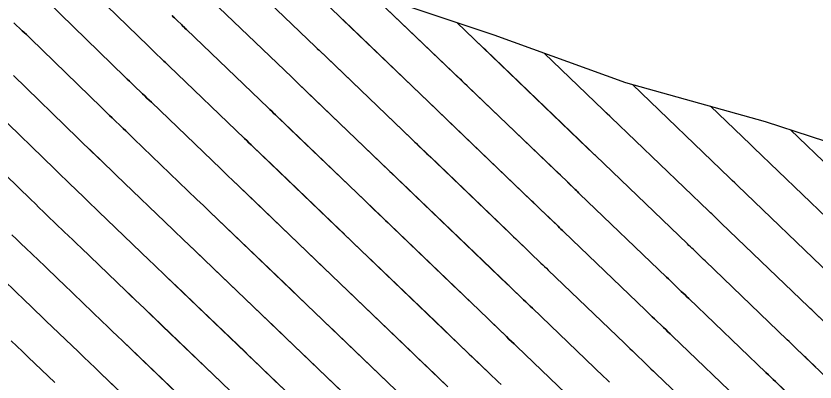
# Model space of a CAD drawing. Extents: x 954385 to 988206, y 1868364 to 1924553.
# Drawn here: x 955807.8 to 955870.1, y 1923079 to 1923107.6 of the extents above; entities that cross this region are included whole.
import ezdxf

# ---------------------------------------------------------------- set-up
doc = ezdxf.new("R2010")
doc.units = 0
for name, color, linetype in [('16', 7, 'Continuous'), ('24', 7, 'Continuous'), ('6', 7, 'Continuous'), ('7', 7, 'Continuous')]:
    doc.layers.add(name, color=color, linetype=linetype)

msp = doc.modelspace()

# ---------------------------------------------------------------- linework, layer by layer
at = {"layer": '16'}
for points in [[(955803.445, 1923120.417), (955814.086, 1923117.093), (955824.423, 1923113.448), (955834.612, 1923109.648), (955845.067, 1923106.129), (955855.334, 1923102.41), (955866.245, 1923099.369), (955876.77, 1923095.923), (955878.024, 1923095.674), (955888.184, 1923093.41), (955899.385, 1923090.673), (955911.335, 1923088.724), (955923.15, 1923086.632), (955934.515, 1923084.068)], [(955823.841, 1923112.242), (955831.162, 1923105.204), (955831.298, 1923105.073), (955831.435, 1923104.942), (955847.705, 1923089.312), (955847.757, 1923089.262), (955847.913, 1923089.111), (955848.739, 1923088.316), (955848.882, 1923088.178), (955849.026, 1923088.04), (955849.169, 1923087.902), (955849.313, 1923087.764), (955855.262, 1923082.047), (955855.469, 1923081.849), (955855.675, 1923081.65), (955855.881, 1923081.452), (955856.087, 1923081.253), (955856.912, 1923080.458), (955857.118, 1923080.26), (955857.325, 1923080.061), (955857.531, 1923079.863), (955857.738, 1923079.664), (955862.979, 1923074.628)], [(955845.634, 1923078.815), (955845.403, 1923079.037), (955845.172, 1923079.26), (955844.941, 1923079.482), (955844.71, 1923079.705), (955843.156, 1923081.201), (955843.1, 1923081.255), (955843.044, 1923081.309), (955826.325, 1923097.371), (955826.147, 1923097.542), (955825.969, 1923097.713), (955825.791, 1923097.884), (955825.613, 1923098.055), (955819.728, 1923103.713), (955819.595, 1923103.841), (955819.462, 1923103.968), (955819.329, 1923104.096), (955819.196, 1923104.224), (955818.665, 1923104.734), (955818.532, 1923104.862), (955818.4, 1923104.99), (955818.267, 1923105.118), (955818.135, 1923105.246), (955811.58, 1923111.627)], [(955828.495, 1923111.929), (955833.012, 1923107.587), (955833.107, 1923107.496), (955833.392, 1923107.222), (955849.259, 1923091.979), (955849.314, 1923091.926), (955850.082, 1923091.186), (955850.196, 1923091.076), (955850.31, 1923090.966), (955850.425, 1923090.856), (955850.539, 1923090.746), (955856.902, 1923084.633), (955857.077, 1923084.464), (955857.253, 1923084.295), (955857.428, 1923084.126), (955857.604, 1923083.957), (955858.305, 1923083.281), (955858.481, 1923083.112), (955858.656, 1923082.943), (955858.832, 1923082.775), (955859.007, 1923082.606), (955864.64, 1923077.193)], [(955854.097, 1923079.005), (955853.86, 1923079.233), (955853.623, 1923079.461), (955848.086, 1923084.781), (955847.914, 1923084.947), (955847.741, 1923085.113), (955847.568, 1923085.279), (955847.396, 1923085.445), (955846.235, 1923086.564), (955846.172, 1923086.624), (955846.151, 1923086.644), (955829.732, 1923102.418), (955829.627, 1923102.519), (955829.522, 1923102.619), (955829.417, 1923102.72), (955829.312, 1923102.821), (955822.47, 1923109.399)], [(955835.511, 1923109.346), (955850.812, 1923094.647), (955850.853, 1923094.607), (955851.425, 1923094.057), (955851.51, 1923093.975), (955851.595, 1923093.893), (955851.68, 1923093.811), (955851.765, 1923093.729), (955858.541, 1923087.219), (955858.686, 1923087.08), (955858.831, 1923086.94), (955858.975, 1923086.801), (955859.12, 1923086.662), (955859.699, 1923086.104), (955859.843, 1923085.965), (955859.988, 1923085.826), (955860.133, 1923085.686), (955860.277, 1923085.547), (955866.302, 1923079.758), (955866.486, 1923079.581), (955866.67, 1923079.404), (955866.855, 1923079.227), (955867.039, 1923079.049), (955881.856, 1923064.773)], [(955841.491, 1923078.641), (955824.621, 1923094.847), (955824.407, 1923095.053), (955824.192, 1923095.259), (955823.978, 1923095.466), (955823.763, 1923095.672), (955818.356, 1923100.87), (955818.185, 1923101.035), (955818.013, 1923101.2), (955817.842, 1923101.365), (955817.67, 1923101.53), (955816.983, 1923102.189), (955816.812, 1923102.354), (955816.641, 1923102.52), (955816.47, 1923102.685), (955816.299, 1923102.851), (955810.254, 1923108.735)], [(955851.983, 1923076.876), (955846.86, 1923081.798), (955846.658, 1923081.992), (955846.456, 1923082.186), (955846.254, 1923082.381), (955846.053, 1923082.575), (955844.696, 1923083.883), (955844.647, 1923083.929), (955844.598, 1923083.976), (955828.028, 1923099.894), (955827.887, 1923100.03), (955827.745, 1923100.166), (955827.604, 1923100.302), (955827.463, 1923100.438), (955821.099, 1923106.556), (955821.005, 1923106.647), (955820.911, 1923106.737), (955820.817, 1923106.827), (955820.723, 1923106.918), (955820.347, 1923107.279), (955820.253, 1923107.37), (955820.159, 1923107.46), (955820.065, 1923107.551), (955819.972, 1923107.642)], [(955807.64, 1923107.086), (955808.285, 1923106.466), (955808.446, 1923106.31), (955808.607, 1923106.155), (955808.768, 1923105.999), (955808.928, 1923105.843), (955814.463, 1923100.456), (955814.672, 1923100.253), (955814.882, 1923100.05), (955815.092, 1923099.847), (955815.302, 1923099.645), (955816.144, 1923098.836), (955816.354, 1923098.634), (955816.565, 1923098.431), (955816.775, 1923098.229), (955816.985, 1923098.027), (955821.913, 1923093.289), (955822.165, 1923093.047), (955822.416, 1923092.806), (955822.667, 1923092.565), (955822.918, 1923092.323), (955839.937, 1923075.974)], [(955883.562, 1923067.295), (955868.583, 1923081.727), (955868.428, 1923081.876), (955868.273, 1923082.025), (955868.118, 1923082.175), (955867.963, 1923082.324), (955861.547, 1923088.489), (955861.433, 1923088.598), (955861.319, 1923088.708), (955861.206, 1923088.818), (955861.092, 1923088.927), (955860.636, 1923089.366), (955860.522, 1923089.476), (955860.408, 1923089.585), (955860.294, 1923089.695), (955860.18, 1923089.804), (955852.991, 1923096.712), (955852.935, 1923096.766), (955852.88, 1923096.819), (955852.824, 1923096.873), (955852.768, 1923096.927), (955852.386, 1923097.295), (955852.366, 1923097.314), (955842.178, 1923107.102)], [(955885.269, 1923069.816), (955870.128, 1923084.405), (955870.002, 1923084.526), (955869.876, 1923084.647), (955869.75, 1923084.768), (955869.624, 1923084.889), (955862.817, 1923091.43), (955862.734, 1923091.51), (955862.651, 1923091.59), (955862.568, 1923091.67), (955862.485, 1923091.75), (955862.152, 1923092.07), (955862.069, 1923092.15), (955861.986, 1923092.23), (955861.903, 1923092.31), (955861.82, 1923092.39), (955854.217, 1923099.695), (955854.164, 1923099.746), (955854.111, 1923099.797), (955853.926, 1923099.976), (955853.628, 1923100.261), (955849.006, 1923104.702)], [(955807.602, 1923102.952), (955812.626, 1923098.061), (955812.874, 1923097.82), (955813.123, 1923097.579), (955813.371, 1923097.339), (955813.62, 1923097.1), (955814.617, 1923096.142), (955814.867, 1923095.902), (955815.116, 1923095.663), (955815.365, 1923095.423), (955815.614, 1923095.184), (955820.064, 1923090.906), (955820.351, 1923090.629), (955820.639, 1923090.353), (955820.927, 1923090.076), (955821.215, 1923089.8), (955838.384, 1923073.306)], [(955871.286, 1923087.454), (955864.087, 1923094.372), (955864.035, 1923094.422), (955863.983, 1923094.472), (955863.93, 1923094.523), (955863.878, 1923094.573), (955863.669, 1923094.775), (955863.616, 1923094.825), (955863.564, 1923094.875), (955863.512, 1923094.926), (955863.459, 1923094.976), (955855.881, 1923102.258)], [(955872.947, 1923090.02), (955865.357, 1923097.313), (955865.293, 1923097.375), (955865.163, 1923097.5), (955865.099, 1923097.562), (955861.981, 1923100.558)], [(955836.83, 1923070.639), (955819.511, 1923087.276), (955819.187, 1923087.588), (955818.863, 1923087.899), (955818.538, 1923088.211), (955818.214, 1923088.523), (955814.243, 1923092.341), (955813.955, 1923092.618), (955813.667, 1923092.894), (955813.379, 1923093.171), (955813.091, 1923093.448), (955811.939, 1923094.555), (955811.651, 1923094.832), (955811.364, 1923095.109), (955811.077, 1923095.387), (955810.79, 1923095.665), (955806.276, 1923100.06)], [(955868.222, 1923098.722), (955874.608, 1923092.585)], [(955804.95, 1923097.168), (955808.954, 1923093.27), (955809.279, 1923092.954), (955809.605, 1923092.639), (955809.931, 1923092.324), (955810.257, 1923092.01), (955811.565, 1923090.754), (955811.891, 1923090.44), (955812.218, 1923090.126), (955812.545, 1923089.812), (955812.872, 1923089.498), (955816.364, 1923086.14), (955816.725, 1923085.793), (955817.086, 1923085.446), (955817.447, 1923085.099), (955817.808, 1923084.752), (955835.277, 1923067.971)], [(955807.481, 1923090.521), (955807.846, 1923090.169), (955808.21, 1923089.817), (955808.576, 1923089.465), (955810.038, 1923088.06), (955810.404, 1923087.709), (955810.769, 1923087.357), (955811.135, 1923087.006), (955811.5, 1923086.655), (955814.515, 1923083.757), (955814.912, 1923083.375), (955815.31, 1923082.993), (955815.707, 1923082.611), (955816.105, 1923082.229), (955833.723, 1923065.303)], [(955806.894, 1923086.92), (955808.512, 1923085.366), (955808.916, 1923084.977), (955809.321, 1923084.589), (955809.725, 1923084.2), (955810.129, 1923083.812), (955812.665, 1923081.374), (955813.099, 1923080.957), (955813.533, 1923080.539), (955813.967, 1923080.122), (955814.401, 1923079.705), (955832.169, 1923062.636)], [(955810.815, 1923078.991), (955808.758, 1923080.968), (955808.315, 1923081.394), (955807.872, 1923081.82), (955807.429, 1923082.246)]]:
    msp.add_lwpolyline(points, dxfattribs=at)
at = {"layer": '24'}
msp.add_lwpolyline([(955803.445, 1923120.417), (955814.086, 1923117.093), (955824.423, 1923113.448), (955834.612, 1923109.648), (955845.067, 1923106.129), (955855.334, 1923102.41), (955866.245, 1923099.369), (955876.77, 1923095.923), (955878.024, 1923095.674), (955888.184, 1923093.41), (955899.385, 1923090.673), (955911.335, 1923088.724), (955923.15, 1923086.632), (955934.515, 1923084.068)], dxfattribs=at)
at = {"layer": '6'}
for points in [[(955823.842, 1923112.243), (955831.162, 1923105.204), (955831.23, 1923105.138), (955831.299, 1923105.072), (955831.367, 1923105.007), (955831.435, 1923104.941), (955831.981, 1923104.417), (955838.673, 1923097.99), (955838.791, 1923097.876), (955838.91, 1923097.763), (955839.028, 1923097.649), (955839.146, 1923097.535), (955839.619, 1923097.081), (955839.856, 1923096.853), (955840.093, 1923096.626), (955846.137, 1923090.819), (955846.297, 1923090.665), (955846.458, 1923090.511), (955846.618, 1923090.357), (955846.778, 1923090.203), (955847.706, 1923089.312), (955847.758, 1923089.262), (955847.914, 1923089.112), (955848.739, 1923088.316), (955848.883, 1923088.178), (955849.026, 1923088.04), (955849.17, 1923087.902), (955849.313, 1923087.764), (955855.262, 1923082.047), (955855.469, 1923081.849), (955855.675, 1923081.65), (955855.881, 1923081.452), (955856.088, 1923081.253), (955856.912, 1923080.458), (955857.119, 1923080.26), (955857.325, 1923080.061), (955857.531, 1923079.863), (955857.738, 1923079.664), (955862.979, 1923074.628)], [(955836.771, 1923079.016), (955832.848, 1923082.785), (955832.557, 1923083.064), (955832.267, 1923083.344), (955831.976, 1923083.623), (955831.685, 1923083.902), (955830.523, 1923085.019), (955830.233, 1923085.298), (955829.942, 1923085.577), (955829.651, 1923085.856), (955829.361, 1923086.135), (955824.677, 1923090.634), (955822.918, 1923092.323), (955822.667, 1923092.564), (955822.416, 1923092.806), (955822.165, 1923093.047), (955821.914, 1923093.288), (955816.986, 1923098.027), (955816.775, 1923098.229), (955816.565, 1923098.431), (955816.354, 1923098.634), (955816.144, 1923098.836), (955815.302, 1923099.645), (955815.092, 1923099.847), (955814.882, 1923100.05), (955814.672, 1923100.253), (955814.463, 1923100.456), (955808.928, 1923105.844), (955808.767, 1923106), (955808.607, 1923106.155), (955808.446, 1923106.311), (955808.285, 1923106.466), (955807.64, 1923107.086)], [(955871.286, 1923087.455), (955864.087, 1923094.372), (955864.035, 1923094.422), (955863.983, 1923094.472), (955863.93, 1923094.523), (955863.878, 1923094.573), (955863.669, 1923094.774), (955863.617, 1923094.825), (955863.564, 1923094.875), (955863.512, 1923094.925), (955863.46, 1923094.976), (955855.883, 1923102.257)], [(955806.894, 1923086.92), (955808.512, 1923085.366), (955808.916, 1923084.977), (955809.321, 1923084.589), (955809.725, 1923084.2), (955810.129, 1923083.811), (955812.665, 1923081.373), (955813.099, 1923080.956), (955813.533, 1923080.539), (955813.967, 1923080.122), (955814.401, 1923079.705), (955816.572, 1923077.62)]]:
    msp.add_lwpolyline(points, dxfattribs=at)
at = {"layer": '7'}
for points in [[(955811.58, 1923111.627), (955818.136, 1923105.247), (955818.268, 1923105.118), (955818.4, 1923104.99), (955818.533, 1923104.862), (955818.665, 1923104.734), (955819.197, 1923104.224), (955819.33, 1923104.096), (955819.462, 1923103.968), (955819.595, 1923103.841), (955819.728, 1923103.713), (955825.613, 1923098.055), (955825.791, 1923097.883), (955825.969, 1923097.712), (955826.147, 1923097.541), (955826.325, 1923097.37), (955827.749, 1923096.002), (955833.086, 1923090.877), (955833.307, 1923090.664), (955833.529, 1923090.451), (955833.751, 1923090.238), (955833.972, 1923090.025), (955834.859, 1923089.173), (955835.081, 1923088.96), (955835.302, 1923088.747), (955835.524, 1923088.535), (955835.746, 1923088.322), (955840.517, 1923083.737), (955840.776, 1923083.489), (955841.034, 1923083.241), (955841.292, 1923082.993), (955841.551, 1923082.745), (955843.045, 1923081.31), (955843.101, 1923081.256), (955843.157, 1923081.202), (955843.324, 1923081.041), (955843.38, 1923080.987), (955844.71, 1923079.705), (955844.941, 1923079.483), (955845.172, 1923079.26), (955845.403, 1923079.038), (955845.634, 1923078.815)], [(955864.641, 1923077.193), (955859.008, 1923082.606), (955858.832, 1923082.775), (955858.657, 1923082.943), (955858.481, 1923083.112), (955858.306, 1923083.281), (955857.604, 1923083.957), (955857.428, 1923084.126), (955857.253, 1923084.295), (955857.077, 1923084.464), (955856.902, 1923084.633), (955850.539, 1923090.747), (955850.425, 1923090.857), (955850.311, 1923090.967), (955850.197, 1923091.077), (955850.082, 1923091.187), (955849.411, 1923091.834), (955849.301, 1923091.94), (955849.259, 1923091.98), (955848.521, 1923092.689), (955848.393, 1923092.812), (955848.265, 1923092.935), (955848.138, 1923093.057), (955848.01, 1923093.18), (955841.542, 1923099.394), (955841.29, 1923099.636), (955840.871, 1923100.039), (955840.703, 1923100.2), (955840.536, 1923100.361), (955833.265, 1923107.343), (955833.107, 1923107.495), (955833.012, 1923107.587), (955828.496, 1923111.929)], [(955822.47, 1923109.399), (955829.313, 1923102.821), (955829.417, 1923102.72), (955829.522, 1923102.619), (955829.627, 1923102.518), (955829.732, 1923102.418), (955830.571, 1923101.612), (955836.811, 1923095.619), (955836.963, 1923095.472), (955837.116, 1923095.325), (955837.269, 1923095.179), (955837.422, 1923095.032), (955838.033, 1923094.445), (955838.338, 1923094.151), (955838.644, 1923093.858), (955844.264, 1923088.459), (955844.457, 1923088.273), (955844.65, 1923088.088), (955844.843, 1923087.902), (955845.036, 1923087.717), (955846.152, 1923086.645), (955846.194, 1923086.605), (955846.236, 1923086.564), (955846.403, 1923086.404), (955847.396, 1923085.446), (955847.569, 1923085.28), (955847.741, 1923085.113), (955847.914, 1923084.947), (955848.087, 1923084.781), (955853.623, 1923079.461), (955853.86, 1923079.233), (955854.097, 1923079.005)], [(955867.958, 1923078.163), (955867.039, 1923079.05), (955866.855, 1923079.227), (955866.671, 1923079.404), (955866.486, 1923079.582), (955866.302, 1923079.759), (955860.278, 1923085.547), (955860.133, 1923085.686), (955859.988, 1923085.826), (955859.843, 1923085.965), (955859.699, 1923086.104), (955859.12, 1923086.662), (955858.975, 1923086.801), (955858.831, 1923086.94), (955858.686, 1923087.079), (955858.541, 1923087.219), (955851.766, 1923093.73), (955851.681, 1923093.812), (955851.596, 1923093.893), (955851.511, 1923093.975), (955851.426, 1923094.057), (955850.916, 1923094.548), (955850.844, 1923094.618), (955850.813, 1923094.647), (955850.263, 1923095.175), (955850.073, 1923095.358), (955849.883, 1923095.541), (955842.991, 1923102.162), (955842.793, 1923102.352), (955842.546, 1923102.589), (955842.398, 1923102.732), (955835.512, 1923109.345)], [(955810.254, 1923108.736), (955816.299, 1923102.851), (955816.47, 1923102.686), (955816.641, 1923102.52), (955816.812, 1923102.355), (955816.984, 1923102.19), (955817.67, 1923101.53), (955817.842, 1923101.365), (955818.014, 1923101.2), (955818.185, 1923101.035), (955818.357, 1923100.87), (955823.763, 1923095.672), (955823.978, 1923095.465), (955824.192, 1923095.259), (955824.407, 1923095.053), (955824.622, 1923094.847), (955826.339, 1923093.198), (955831.223, 1923088.506), (955831.479, 1923088.26), (955831.736, 1923088.014), (955831.992, 1923087.768), (955832.248, 1923087.522), (955833.272, 1923086.538), (955833.528, 1923086.292), (955833.784, 1923086.046), (955834.041, 1923085.799), (955834.297, 1923085.553), (955838.644, 1923081.377), (955838.935, 1923081.097), (955839.226, 1923080.818), (955839.517, 1923080.538), (955839.808, 1923080.259), (955841.492, 1923078.642)], [(955819.972, 1923107.642), (955820.065, 1923107.551), (955820.159, 1923107.46), (955820.253, 1923107.37), (955820.347, 1923107.279), (955820.723, 1923106.918), (955820.817, 1923106.827), (955820.911, 1923106.737), (955821.005, 1923106.647), (955821.099, 1923106.556), (955827.463, 1923100.438), (955827.604, 1923100.302), (955827.746, 1923100.166), (955827.887, 1923100.03), (955828.028, 1923099.894), (955829.16, 1923098.807), (955834.948, 1923093.248), (955835.135, 1923093.068), (955835.323, 1923092.888), (955835.51, 1923092.709), (955835.697, 1923092.529), (955836.446, 1923091.809), (955836.633, 1923091.629), (955836.82, 1923091.449), (955837.007, 1923091.27), (955837.195, 1923091.09), (955842.391, 1923086.098), (955842.616, 1923085.881), (955842.842, 1923085.664), (955843.068, 1923085.448), (955843.293, 1923085.231), (955844.599, 1923083.977), (955844.648, 1923083.93), (955844.696, 1923083.883), (955844.867, 1923083.719), (955844.892, 1923083.695), (955846.053, 1923082.576), (955846.255, 1923082.381), (955846.457, 1923082.187), (955846.659, 1923081.992), (955846.861, 1923081.798), (955851.983, 1923076.876)], [(955870.188, 1923080.181), (955870.092, 1923080.274), (955869.706, 1923080.646), (955869.609, 1923080.739), (955869.513, 1923080.832), (955869.416, 1923080.925), (955869.32, 1923081.018), (955868.583, 1923081.727), (955868.428, 1923081.877), (955868.273, 1923082.026), (955868.118, 1923082.175), (955867.963, 1923082.324), (955861.548, 1923088.489), (955861.434, 1923088.598), (955861.32, 1923088.708), (955861.206, 1923088.817), (955861.092, 1923088.927), (955860.636, 1923089.366), (955860.522, 1923089.475), (955860.409, 1923089.585), (955860.295, 1923089.695), (955860.181, 1923089.804), (955852.992, 1923096.713), (955852.936, 1923096.766), (955852.88, 1923096.82), (955852.824, 1923096.874), (955852.769, 1923096.928), (955852.421, 1923097.263), (955852.367, 1923097.315), (955852.006, 1923097.661), (955851.881, 1923097.781), (955851.756, 1923097.901), (955844.44, 1923104.93), (955844.261, 1923105.102), (955842.18, 1923107.101)], [(955870.681, 1923083.872), (955870.128, 1923084.405), (955870.002, 1923084.526), (955869.876, 1923084.647), (955869.75, 1923084.769), (955869.625, 1923084.889), (955862.817, 1923091.43), (955862.734, 1923091.51), (955862.651, 1923091.59), (955862.568, 1923091.67), (955862.485, 1923091.75), (955862.153, 1923092.07), (955862.069, 1923092.15), (955861.986, 1923092.23), (955861.903, 1923092.31), (955861.82, 1923092.39), (955854.218, 1923099.696), (955854.165, 1923099.747), (955854.112, 1923099.798), (955853.927, 1923099.976), (955853.92, 1923099.983), (955853.689, 1923100.205), (955853.629, 1923100.262), (955849.008, 1923104.701)], [(955834.898, 1923076.655), (955831.399, 1923080.017), (955831.074, 1923080.329), (955830.749, 1923080.642), (955830.424, 1923080.954), (955830.099, 1923081.266), (955828.799, 1923082.516), (955828.474, 1923082.828), (955828.148, 1923083.14), (955827.823, 1923083.452), (955827.498, 1923083.765), (955823.23, 1923087.864), (955822.366, 1923088.694), (955821.215, 1923089.799), (955820.927, 1923090.076), (955820.639, 1923090.352), (955820.352, 1923090.629), (955820.064, 1923090.905), (955815.614, 1923095.184), (955815.365, 1923095.423), (955815.116, 1923095.663), (955814.867, 1923095.902), (955814.618, 1923096.142), (955813.621, 1923097.1), (955813.372, 1923097.34), (955813.123, 1923097.58), (955812.875, 1923097.82), (955812.627, 1923098.061), (955807.602, 1923102.952)], [(955861.982, 1923100.557), (955865.099, 1923097.562), (955865.164, 1923097.499), (955865.293, 1923097.375), (955865.357, 1923097.313), (955872.947, 1923090.02)], [(955828.512, 1923078.631), (955827.074, 1923080.012), (955826.714, 1923080.358), (955826.355, 1923080.703), (955825.995, 1923081.048), (955825.636, 1923081.394), (955821.782, 1923085.095), (955820.809, 1923086.029), (955819.512, 1923087.276), (955819.187, 1923087.587), (955818.863, 1923087.899), (955818.538, 1923088.211), (955818.214, 1923088.522), (955814.243, 1923092.341), (955813.955, 1923092.617), (955813.667, 1923092.894), (955813.379, 1923093.171), (955813.091, 1923093.448), (955811.939, 1923094.555), (955811.651, 1923094.832), (955811.364, 1923095.109), (955811.077, 1923095.387), (955810.79, 1923095.666), (955806.275, 1923100.06)], [(955874.609, 1923092.585), (955868.223, 1923098.722)], [(955824.167, 1923078.644), (955823.773, 1923079.023), (955820.335, 1923082.325), (955819.252, 1923083.365), (955817.808, 1923084.752), (955817.447, 1923085.099), (955817.086, 1923085.446), (955816.725, 1923085.792), (955816.364, 1923086.139), (955812.872, 1923089.498), (955812.545, 1923089.812), (955812.218, 1923090.126), (955811.892, 1923090.44), (955811.565, 1923090.754), (955810.257, 1923092.01), (955809.931, 1923092.324), (955809.605, 1923092.639), (955809.279, 1923092.955), (955808.954, 1923093.27), (955804.949, 1923097.168)], [(955821.911, 1923076.652), (955818.888, 1923079.555), (955817.695, 1923080.701), (955816.105, 1923082.228), (955815.707, 1923082.61), (955815.31, 1923082.992), (955814.912, 1923083.374), (955814.515, 1923083.756), (955811.501, 1923086.654), (955811.135, 1923087.006), (955810.77, 1923087.357), (955810.404, 1923087.709), (955810.038, 1923088.06), (955808.576, 1923089.465), (955808.211, 1923089.817), (955807.846, 1923090.169), (955807.482, 1923090.522)], [(955807.429, 1923082.246), (955807.872, 1923081.82), (955808.315, 1923081.394), (955808.758, 1923080.968), (955810.815, 1923078.99)]]:
    msp.add_lwpolyline(points, dxfattribs=at)

doc.saveas('drawing.dxf')
